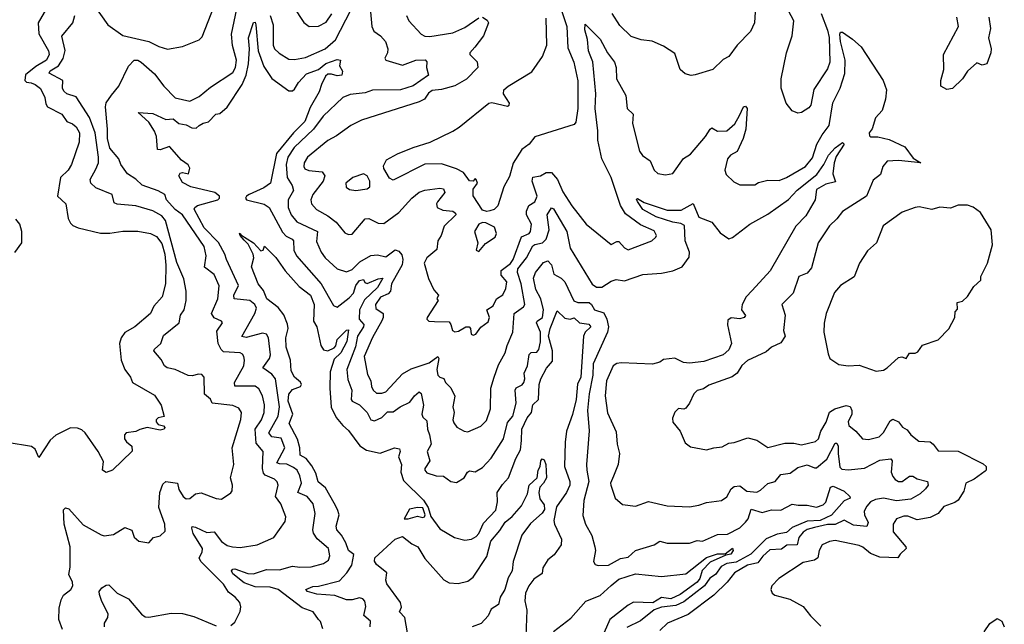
# Model space of a CAD drawing. Extents: x 1690054 to 1842981, y 782881 to 914114.
# Tile 328 of 656: x 1728112 to 1733393, y 890949 to 894192. Entities that reach past the tile are written whole.
import ezdxf

# ---------------------------------------------------------------- set-up
doc = ezdxf.new("R2010")
doc.units = 0

msp = doc.modelspace()

# ---------------------------------------------------------------- linework, layer by layer
at = {"layer": '0CON10XD'}
for points in [[(1728318.2, 894361.8), (1728210, 894175), (1728215, 894116.9), (1728265.9, 894025), (1728269.2, 894005), (1728255, 893974.2), (1728198.5, 893941.5), (1728143.4, 893896.6), (1728138.9, 893865), (1728147.6, 893857.6), (1728173.4, 893853.4), (1728195.6, 893845), (1728223, 893823), (1728246.7, 893775), (1728251.2, 893741.2), (1728260.5, 893725), (1728338.1, 893685), (1728365.4, 893645.4), (1728395, 893634), (1728415, 893617.9), (1728433.3, 893585), (1728430, 893535), (1728389.6, 893415), (1728371.5, 893385), (1728331.1, 893345), (1728313.8, 893245), (1728359.2, 893205), (1728372.5, 893125), (1728385, 893100), (1728397.3, 893087.3), (1728425.6, 893075.6), (1728545, 893046.4), (1728595, 893047.3), (1728665, 893058.2), (1728745, 893057.7), (1728813.8, 893045), (1728845, 893029.1), (1728875, 892991.4), (1728889.7, 892935), (1728895.9, 892875), (1728894.6, 892774.6), (1728876.5, 892705), (1728830.6, 892655), (1728813.8, 892615), (1728728.6, 892545), (1728676.4, 892513.6), (1728655.4, 892485), (1728646.9, 892455), (1728655.6, 892365), (1728676.2, 892315), (1728706.7, 892275), (1728716.4, 892246.4), (1728835, 892178), (1728870, 892125), (1728887, 892063), (1728853.9, 892056.1), (1728843.3, 892045), (1728843.3, 892035), (1728855, 892020), (1728883, 892013), (1728890, 892005), (1728887.5, 891995), (1728865, 891990), (1728795, 892004), (1728755.9, 891994.1), (1728735, 891982), (1728683.3, 891975), (1728673.3, 891965), (1728673.6, 891943.6), (1728685, 891926.7), (1728714, 891905), (1728715, 891877.5), (1728610, 891775), (1728575, 891763.8), (1728556.1, 891776.1), (1728561.7, 891821.7), (1728533.3, 891875), (1728463.3, 891975), (1728445, 891992), (1728421.1, 892001.1), (1728385, 892003.1), (1728305, 891963.8), (1728275, 891936.7), (1728215, 891843.8), (1728195, 891888.8), (1728175, 891902.9), (1728045, 891923.8)], [(1732411.1, 894225), (1732445, 894135.7), (1732453.8, 894096.2), (1732457.3, 893965), (1732445, 893928.6), (1732371.9, 893818.1), (1732355, 893733.3), (1732345, 893720), (1732305, 893693.8), (1732285, 893690), (1732255, 893703.3), (1732223.3, 893745), (1732196.2, 893825), (1732196.2, 893875), (1732225.7, 894015), (1732255.6, 894105.6), (1732263.3, 894185), (1732205, 894298.8)], [(1728515, 894262.7), (1728584.8, 894164.8), (1728665, 894106.4), (1728805, 894074.6), (1728857.9, 894047.9), (1728905, 894034.5), (1728985, 894048.6), (1729075, 894083.8), (1729090.3, 894099.7), (1729155.6, 894265)], [(1729245, 890942.5), (1729265, 890960), (1729295, 891017.5), (1729297.7, 891042.3), (1729291.9, 891065), (1729267.1, 891095), (1729231, 891121), (1729205, 891163.8), (1729082.7, 891285), (1729074.5, 891305), (1729090.5, 891335), (1729093.1, 891355), (1729042.8, 891435), (1729035.3, 891464.7), (1729036.7, 891473.3), (1729055, 891469), (1729115, 891440.2), (1729155, 891444.4), (1729195, 891392.7), (1729225, 891371.8), (1729254.1, 891364.1), (1729295, 891360), (1729385, 891374.6), (1729475, 891414), (1729535, 891500), (1729539.6, 891525), (1729512.5, 891595), (1729484, 891635), (1729497.5, 891695), (1729493.2, 891713.2), (1729477.9, 891727.9), (1729429.3, 891749.3), (1729420.1, 891760.1), (1729414.7, 891785), (1729418, 891875), (1729381, 891921), (1729374.4, 891995), (1729409.1, 892045), (1729422.2, 892085), (1729425.2, 892125.2), (1729414.1, 892175), (1729395, 892211.9), (1729375, 892226.8), (1729265, 892225.8), (1729264.2, 892245), (1729313.3, 892335), (1729318.2, 892365), (1729314.5, 892385), (1729307.5, 892397.5), (1729293.8, 892405), (1729205, 892410.3), (1729192.1, 892422.1), (1729176.6, 892455), (1729169.3, 892520.7), (1729200, 892565), (1729195, 892575.6), (1729155, 892592.4), (1729141.2, 892615), (1729173.7, 892695), (1729182.3, 892765), (1729155.2, 892825.2), (1729103.2, 892865), (1729112.3, 892925), (1729100.4, 892975), (1728985, 893145.6), (1728945, 893172.9), (1728898.6, 893225), (1728890, 893255), (1728854.8, 893274.8), (1728768.5, 893305), (1728735, 893336.2), (1728690, 893365), (1728654.4, 893415), (1728643.2, 893445), (1728595, 893502.7), (1728582.1, 893555), (1728583.5, 893605), (1728571.4, 893725), (1728575, 893745.4), (1728605, 893787.6), (1728643.5, 893835), (1728695, 893941.8), (1728725, 893975.3), (1728745, 893975.3), (1728762.5, 893965), (1728835, 893901.8), (1728884.7, 893834.7), (1728945, 893772.5), (1729025, 893755.5), (1729075, 893779.1), (1729135, 893830), (1729255, 893908.2), (1729269.5, 893935), (1729275.2, 893975), (1729254.1, 894054.1), (1729247.6, 894115), (1729283.3, 894285)], [(1729580.1, 894260.1), (1729636.3, 894176.3), (1729665, 894155.8), (1729715, 894156.4), (1729755, 894178.5), (1729785.7, 894224.3)], [(1731008.6, 894268.6), (1731046.5, 894155), (1731051.2, 894041.2), (1731084.6, 893965), (1731105.4, 893864.6), (1731105.3, 893715), (1731095, 893642.5), (1731085, 893630), (1730875.8, 893564.2), (1730843.8, 893525), (1730805, 893496), (1730757.8, 893422.2), (1730738.7, 893351.3), (1730708.2, 893295), (1730676.7, 893193.3), (1730657, 893173), (1730634.1, 893165.9), (1730616.9, 893163.1), (1730595, 893170), (1730545, 893247.5), (1730545, 893282.5), (1730566.7, 893315), (1730560, 893335), (1730555, 893340), (1730543.9, 893326.1), (1730525, 893327.8), (1730491.5, 893371.5), (1730455, 893392.2), (1730375, 893419.6), (1730285, 893416.2), (1730115, 893331.9), (1730095, 893342.2), (1730065, 893393.1), (1730062.5, 893407.5), (1730079.4, 893440.6), (1730137.4, 893472.6), (1730222.9, 893507.1), (1730313.8, 893535), (1730435, 893593.8), (1730468.5, 893615), (1730627.5, 893745), (1730645, 893748.4), (1730728.3, 893728.3), (1730737.3, 893732.7), (1730739.2, 893745), (1730706.4, 893795), (1730708.6, 893815), (1730732, 893835), (1730858, 893912), (1730916, 893995), (1730940, 894055), (1730935, 894200)], [(1728341.5, 890921.5), (1728322.5, 890975), (1728322.7, 891035), (1728335, 891080), (1728347.5, 891105), (1728385.8, 891135), (1728397.5, 891155), (1728394.2, 891175), (1728374.5, 891215), (1728382.2, 891255), (1728382.9, 891365), (1728350.7, 891485), (1728347.4, 891562.6), (1728357, 891573), (1728375, 891568.9), (1728452, 891482), (1728548, 891428), (1728565, 891423.3), (1728615, 891430.5), (1728675, 891467.5), (1728712.9, 891452.9), (1728725.6, 891415.6), (1728750, 891395), (1728803.8, 891386.2), (1728830, 891415), (1728865, 891422.5), (1728891.2, 891448.8), (1728890, 891485), (1728858.9, 891575), (1728863.6, 891655), (1728879.9, 891700.1), (1728895, 891714.6), (1728958.9, 891705), (1728965, 891672.5), (1728989.2, 891635), (1729005, 891622.2), (1729025, 891624.2), (1729055, 891648.6), (1729085, 891654.2), (1729165, 891622.9), (1729195, 891620), (1729245, 891653.8), (1729251.2, 891665), (1729253.8, 891695), (1729242.2, 891735), (1729260, 891805), (1729252.2, 891895), (1729297.3, 892047.3), (1729301.5, 892085), (1729287.6, 892107.6), (1729255, 892122.1), (1729144.6, 892134.6), (1729135, 892156.2), (1729103.5, 892183.5), (1729102, 892275), (1729088.1, 892288.1), (1729070.1, 892289.9), (1729037.7, 892282.3), (1729015, 892283.9), (1728945, 892315.5), (1728902.2, 892325), (1728888.9, 892335), (1728869.8, 892369.8), (1728832, 892415), (1728834.2, 892425), (1728868.2, 892455), (1728883, 892497), (1728967.1, 892565), (1728975, 892607.5), (1728994.7, 892635.3), (1729005.2, 892685), (1729005.2, 892735.2), (1728991.6, 892801.6), (1728955, 892888.9), (1728893.9, 893113.9), (1728875, 893139.4), (1728825, 893166.9), (1728735, 893193.1), (1728635, 893202.5), (1728618.8, 893208.8), (1728608.6, 893255), (1728519.6, 893289.6), (1728492.5, 893315), (1728490, 893335), (1728519.5, 893389.5), (1728533.7, 893425), (1728535.2, 893455), (1728515.8, 893585), (1728486.9, 893666.9), (1728415, 893777.6), (1728364.8, 893794.8), (1728347.9, 893807.9), (1728341.8, 893825), (1728343.8, 893865), (1728269.7, 893905), (1728275, 893918.5), (1728320, 893945), (1728345.7, 893984.3), (1728356.3, 894026.3), (1728336.9, 894103.1), (1728396.5, 894175), (1728407.1, 894215)], [(1729454.7, 894215), (1729472.2, 894165), (1729470.7, 894055), (1729478.2, 894035), (1729503.1, 894013.1), (1729555, 893981), (1729585, 893979.1), (1729645, 893988.6), (1729750.3, 894035), (1729805.5, 894084.5), (1729887.2, 894242.8)], [(1729993, 894235), (1730000.3, 894155), (1730010.8, 894130.8), (1730047.1, 894105), (1730074.4, 894074.4), (1730085.6, 894035), (1730084.2, 894015), (1730071.2, 893985), (1730076.2, 893975), (1730165, 893948.5), (1730236.7, 893975), (1730287.2, 893977.2), (1730296.4, 893966.4), (1730293.3, 893935), (1730304.4, 893895), (1730222.2, 893837.8), (1730155, 893815.2), (1730005, 893813.3), (1729965, 893798.9), (1729885, 893791.5), (1729845, 893774.5), (1729740, 893675), (1729687.5, 893605), (1729583.7, 893506.3), (1729550.5, 893455), (1729541, 893415), (1729546.3, 893346.3), (1729572.4, 893302.4), (1729580.4, 893275), (1729551, 893225), (1729551.9, 893185), (1729568.6, 893145), (1729598.5, 893108.5), (1729709.6, 893055), (1729703, 893003), (1729728.5, 892945), (1729750.9, 892915), (1729815, 892855.5), (1729865, 892839.7), (1729895, 892851.6), (1729936.8, 892893.2), (1729995, 892926.4), (1730031, 892931), (1730075, 892920.4), (1730125, 892956.6), (1730145, 892950.3), (1730161, 892931), (1730167.6, 892905), (1730163.8, 892876.2), (1730105.5, 892775), (1730101.4, 892735), (1730088.5, 892721.5), (1730046.6, 892703.4), (1730020.3, 892665), (1730022, 892642), (1730060.5, 892615), (1730061.5, 892595), (1730053.9, 892576.1), (1730003.5, 892486.5), (1729959.8, 892385), (1729978.1, 892288.1), (1729994.5, 892255), (1729998.6, 892225), (1730008, 892205), (1730025, 892188.8), (1730055, 892188), (1730075, 892195.8), (1730165, 892292.4), (1730211.8, 892318.2), (1730309, 892351), (1730355, 892385.7), (1730359.4, 892375), (1730348.7, 892315), (1730354.6, 892285), (1730365, 892273.5), (1730387.5, 892267.5), (1730395.7, 892245), (1730425, 892217.5), (1730445, 892172.5), (1730434.5, 892115), (1730442.5, 892085), (1730435.5, 892045), (1730439.6, 892029.6), (1730456.2, 892006.2), (1730495, 891984), (1730515, 891980.8), (1730585, 892011.1), (1730615, 892042), (1730637.7, 892105), (1730639.6, 892215), (1730656, 892274), (1730679.9, 892340.1), (1730715.6, 892405), (1730726.1, 892445), (1730757.3, 892515), (1730764.7, 892615), (1730815, 892652.2), (1730820.8, 892665), (1730801.7, 892775), (1730781.2, 892835), (1730783.4, 892855), (1730829.5, 892915), (1730865, 892978.3), (1730875, 892986.1), (1730916.8, 892995), (1730935.8, 893015), (1730951.6, 893065), (1730941.8, 893145), (1730965, 893182.9), (1730975, 893176.7), (1731045.7, 893055.7), (1731065, 892967.1), (1731182.9, 892772.9), (1731205, 892757.8), (1731235, 892757.3), (1731285, 892790), (1731311.1, 892798.9), (1731355, 892792), (1731455, 892825.9), (1731555, 892832.2), (1731615, 892844.2), (1731665, 892866.8), (1731702.5, 892917.5), (1731704, 892945), (1731681, 893005), (1731678.1, 893088.1), (1731658.9, 893098.9), (1731615, 893105.3), (1731525.7, 893135), (1731455, 893174.6), (1731425, 893216.7), (1731420.5, 893229.5), (1731425, 893233.3), (1731461.4, 893211.4), (1731585, 893170.9), (1731659.4, 893170.6), (1731725, 893206.2), (1731755, 893133.3), (1731825.2, 893105.2), (1731869.4, 893049.4), (1731915, 893017.1), (1731935, 893022.9), (1732028.2, 893095), (1732125, 893148.8), (1732235, 893227.3), (1732282.5, 893277.5), (1732387.7, 893362.3), (1732425.7, 893414.3), (1732450.3, 893465), (1732485, 893504.5), (1732525, 893534), (1732534, 893525), (1732491.2, 893458.8), (1732480, 893425), (1732473.8, 893365), (1732487.8, 893322.2), (1732435, 893309.1), (1732385, 893280.8), (1732378.1, 893225), (1732329.3, 893140.7), (1732274.5, 893085), (1732136.9, 892845), (1732040.5, 892739.5), (1732007.9, 892705), (1731986.4, 892665), (1731983.8, 892635), (1732004.3, 892605), (1731997.5, 892595), (1731975, 892586.8), (1731927.9, 892592.1), (1731910.5, 892579.5), (1731908.9, 892555), (1731930.3, 892455), (1731915, 892421.5), (1731885, 892394.7), (1731781.8, 892358.2), (1731705, 892348.8), (1731672.7, 892352.7), (1731625, 892375.6), (1731565, 892368.9), (1731545, 892355.7), (1731505.7, 892344.3), (1731337.9, 892352.1), (1731315, 892347.5), (1731294.3, 892335), (1731260, 892255), (1731251.6, 892175), (1731265, 892083.8), (1731311.8, 891981.8), (1731316.7, 891915), (1731328.6, 891865), (1731321.9, 891805), (1731296.2, 891743.8), (1731280, 891705), (1731282.5, 891695), (1731306, 891625), (1731345, 891591.2), (1731415, 891582.9), (1731485, 891607.1), (1731585, 891583.6), (1731705, 891578.5), (1731755, 891586.9), (1731795, 891601.9), (1731877, 891613), (1731905, 891632), (1731928, 891675), (1731945, 891688.2), (1731975, 891691.5), (1732012.2, 891662.2), (1732065, 891658), (1732085, 891667.3), (1732125, 891703.3), (1732164.6, 891715.4), (1732195, 891751.8), (1732245, 891759.3), (1732285, 891789.8), (1732335, 891804), (1732375, 891787.3), (1732385, 891788.8), (1732441, 891835), (1732485, 891920), (1732495, 891920.9), (1732502.6, 891905), (1732501.2, 891865), (1732510.7, 891790.7), (1732521.6, 891781.6), (1732555, 891777.7), (1732643.3, 891786.7), (1732725, 891828.6), (1732785, 891835.6), (1732791.5, 891825), (1732786.8, 891765), (1732795, 891740.6), (1732807.9, 891725), (1732825, 891714.7), (1732845, 891713.9), (1732885, 891743.4), (1732903.1, 891743.1), (1732925, 891729.3), (1732981.2, 891715), (1732985.6, 891695), (1732971.1, 891675), (1732941.4, 891648.6), (1732891, 891619), (1732815, 891610.6), (1732745, 891624.8), (1732701.8, 891618.2), (1732675, 891605.9), (1732655, 891582.5), (1732642.2, 891555), (1732642.7, 891535), (1732663.5, 891495), (1732655, 891473.4), (1732585, 891480.4), (1732535, 891506.4), (1732485, 891484.2), (1732445, 891484.5), (1732375, 891468.6), (1732335, 891456.9), (1732315, 891442.3), (1732290.2, 891415), (1732282.9, 891375), (1732227.4, 891372.6), (1732197.5, 891352.5), (1732135, 891347.7), (1732097.8, 891315), (1732071.9, 891278.1), (1732015, 891266), (1731945.5, 891224.5), (1731905.8, 891174.2), (1731834.5, 891105.5), (1731698.2, 891001.8), (1731586.9, 890955), (1731545.6, 890915)], [(1730595, 894205.4), (1730619.7, 894189.7), (1730626.2, 894175), (1730599.2, 894105), (1730553.8, 894045), (1730526.9, 894015), (1730525.8, 894005), (1730565.2, 893965.2), (1730568.5, 893935), (1730507.5, 893872.5), (1730445, 893837), (1730375, 893818.4), (1730325, 893812.9), (1730305, 893798.7), (1730283.7, 893766.3), (1730255, 893750.9), (1729945, 893653.8), (1729887.5, 893625), (1729811.7, 893568.3), (1729765, 893543.1), (1729655.4, 893455), (1729638.2, 893425), (1729636.2, 893405), (1729641.7, 893391.7), (1729662.3, 893382.3), (1729735, 893375.4), (1729748.5, 893355), (1729740, 893325), (1729684, 893255), (1729673.8, 893225), (1729677.7, 893205), (1729703.4, 893173.4), (1729765, 893139.6)], [(1730186.5, 894215), (1730198.9, 894185), (1730264.6, 894114.6), (1730285, 894103.8), (1730311.3, 894101.3), (1730435, 894122), (1730499, 894151), (1730575, 894202.7)], [(1732056.7, 894235), (1732053.5, 894175), (1732032.2, 894127.8), (1731960, 894055), (1731916, 893995), (1731885, 893978.8), (1731830, 893925), (1731734.3, 893895.7), (1731713, 893893), (1731680.9, 893900.9), (1731654.3, 893924.3), (1731625, 894011.2), (1731565, 894050), (1731505, 894076.5), (1731445, 894084.5), (1731391.7, 894101.7), (1731331.5, 894161.5), (1731290, 894225)], [(1733309.4, 894205), (1733318.9, 894145), (1733307.8, 894095), (1733322, 894035), (1733321.2, 894015), (1733300, 893955), (1733275, 893947.5), (1733245, 893960), (1733195, 893916.7), (1733168.8, 893875), (1733115, 893822.5), (1733085, 893817.5), (1733052.5, 893835), (1733053.3, 893865), (1733068.8, 893925), (1733067.5, 894005), (1733147.1, 894155), (1733138.9, 894205)], [(1729738.6, 890925), (1729725, 890963.3), (1729714.2, 890974.2), (1729686, 891015), (1729627.3, 891037.3), (1729497.5, 891135), (1729455, 891148), (1729375, 891149.5), (1729315, 891171.6), (1729255, 891220.2), (1729247, 891235), (1729254.9, 891245.1), (1729265, 891245.7), (1729335, 891221.9), (1729365, 891219.3), (1729435, 891242.9), (1729505, 891240.7), (1729575, 891261.3), (1729615, 891254.8), (1729675, 891257.6), (1729741.4, 891275), (1729767.5, 891292.5), (1729774.7, 891315.3), (1729768, 891355), (1729707.4, 891407.4), (1729687.3, 891437.3), (1729684.6, 891455), (1729696.7, 891543.3), (1729685.4, 891595), (1729654.5, 891635), (1729603.8, 891655), (1729623.2, 891705), (1729614.1, 891745), (1729599.7, 891775), (1729580.6, 891790.6), (1729545, 891807), (1729505, 891809), (1729491.9, 891815), (1729534.3, 891895), (1729515, 891946.8), (1729463.5, 891953.5), (1729448.7, 891975), (1729497.9, 892065), (1729505.2, 892115), (1729483.3, 892265), (1729465, 892289.7), (1729416.4, 892325), (1729450.8, 892375), (1729456.9, 892395), (1729446.9, 892485), (1729434.7, 892504.7), (1729415, 892510.7), (1729326.5, 892486.5), (1729303, 892493), (1729372.7, 892615), (1729381.2, 892645), (1729373.5, 892665), (1729345.8, 892685), (1729261.5, 892695), (1729260.5, 892715), (1729285.2, 892765.2), (1729221.5, 892905), (1729211.8, 892935), (1729177.6, 892997.6), (1729102, 893075), (1729047.4, 893175), (1729050.6, 893185), (1729065.5, 893195), (1729173.8, 893225), (1729183.3, 893235), (1729183.3, 893245), (1729158, 893265), (1729030, 893295), (1728985, 893318.6), (1728966, 893355), (1728972.2, 893367.8), (1728985, 893372.5), (1729017.5, 893365), (1729023.8, 893395), (1729015, 893413.3), (1728979.3, 893439.3), (1728915, 893511.5), (1728865, 893493.1), (1728851.5, 893495), (1728845.2, 893565.2), (1728835, 893594.5), (1728805, 893642.7), (1728747.5, 893695), (1728825, 893687.9), (1728895, 893656.2), (1728935, 893660), (1728965.8, 893635.8), (1729005, 893627.5), (1729035, 893611.6), (1729059.2, 893610.8), (1729075, 893623.8), (1729095, 893637.5), (1729125, 893643.3), (1729163.8, 893685), (1729185, 893689.2), (1729225, 893722.5), (1729305, 893844.7), (1729325.9, 893894.1), (1729339.6, 893955), (1729344.8, 894035), (1729338.7, 894095), (1729365, 894177.5), (1729375, 894178), (1729378.2, 894165), (1729390.7, 894025), (1729421.3, 893941.3), (1729465, 893875.7), (1729555, 893810), (1729575, 893810.6), (1729585, 893818.5), (1729607.6, 893855), (1729649.3, 893900.7), (1729714.4, 893925.6), (1729753.8, 893956.2), (1729815, 893978.2), (1729832.5, 893975), (1729826.5, 893945), (1729842.6, 893915), (1729839.1, 893895), (1729815, 893890.6), (1729785, 893900.4), (1729765, 893899.2), (1729751.4, 893888.6), (1729730.5, 893845), (1729717.9, 893805), (1729669.9, 893720.1), (1729641, 893645), (1729579.9, 893585), (1729489.4, 893475), (1729456.2, 893315), (1729420.8, 893289.2), (1729343.3, 893255), (1729327.5, 893245), (1729323.3, 893235), (1729327.5, 893225), (1729422.6, 893202.6), (1729450, 893185), (1729521.6, 893051.6), (1729540.8, 893030.8), (1729573.3, 893015), (1729581.3, 893005), (1729582.2, 892955), (1729596.1, 892925), (1729728.2, 892775), (1729795, 892659.2), (1729815, 892650.6), (1729879.5, 892700.5), (1729903, 892725), (1729915, 892766.9), (1729935, 892793.6), (1729955, 892798.1), (1729962.9, 892782.9), (1729975, 892776), (1730035, 892802.7), (1730060, 892805), (1730031, 892755), (1729961.6, 892688.4), (1729934.8, 892635), (1729932.7, 892585), (1729957, 892557), (1729956.4, 892545), (1729924.6, 892495), (1729912.2, 892437.8), (1729866.7, 892315), (1729872.2, 892262.2), (1729894.1, 892205), (1729890, 892155), (1729894.5, 892145), (1729935, 892126), (1729976.2, 892085), (1729995.6, 892045.6), (1730015, 892040), (1730055, 892058.6), (1730085, 892088), (1730115, 892088.6), (1730152.9, 892115), (1730205, 892140), (1730229.2, 892175), (1730255, 892196), (1730265, 892186.2), (1730277.9, 892125), (1730268.8, 892075), (1730275, 892059.4), (1730295, 892040.8), (1730298.8, 891995), (1730310.5, 891965), (1730318, 891915), (1730298, 891875), (1730312.1, 891825), (1730284.5, 891785), (1730284.4, 891775), (1730295, 891761.4), (1730345, 891745.6), (1730385, 891742.7), (1730424.6, 891714.6), (1730455, 891708.9), (1730496.4, 891733.6), (1730514.5, 891765), (1730525, 891772.1), (1730555, 891766.7), (1730595, 891788.9), (1730639.8, 891840.2), (1730706.3, 891943.7), (1730728.3, 892031.7), (1730756.8, 892065), (1730775.2, 892135), (1730769.4, 892205), (1730775, 892216.9), (1730806.7, 892233.3), (1730816.2, 892245), (1730820.8, 892265), (1730816.9, 892295), (1730834.7, 892335), (1730844.4, 892395.6), (1730855, 892406.5), (1730885, 892409.2), (1730896.5, 892423.5), (1730905.5, 892464.5), (1730906.1, 892515), (1730883.8, 892565), (1730888.1, 892575), (1730915.2, 892595), (1730920.6, 892635), (1730907.3, 892695), (1730881.1, 892745), (1730867.6, 892805), (1730878.1, 892835), (1730920.8, 892889.2), (1730945, 892898.4), (1730965, 892877.7), (1730976.7, 892826.7), (1731015.9, 892805.9), (1731035.8, 892785.8), (1731083.4, 892683.4), (1731105, 892675.2), (1731166.2, 892675), (1731178.9, 892665), (1731194.8, 892634.8), (1731245, 892618.9), (1731261.8, 892585), (1731269.6, 892545), (1731264.8, 892515), (1731187.6, 892345), (1731185.2, 892285), (1731165.6, 892185), (1731158.1, 892095), (1731166.6, 891986.6), (1731151.6, 891805), (1731154.7, 891775.3), (1731164.8, 891715), (1731138, 891612), (1731132.7, 891532.7), (1731146, 891486), (1731180, 891425), (1731197.1, 891365), (1731200, 891345), (1731188.8, 891285), (1731198.8, 891268.8), (1731214.2, 891264.2), (1731270, 891265), (1731335, 891301.1), (1731375, 891308.9), (1731415, 891345.4), (1731515, 891374.6), (1731545, 891394.5), (1731585, 891383.6), (1731705, 891383.1), (1731745, 891397.8), (1731775, 891395.4), (1731855, 891431.2), (1731907.7, 891432.3), (1731975, 891466.5), (1732005, 891496.1), (1732019, 891515), (1732035, 891566.4), (1732095, 891548), (1732145, 891562.3), (1732195, 891560.5), (1732255, 891592.5), (1732287.7, 891587.7), (1732335, 891588.5), (1732385, 891577.4), (1732421.3, 891588.7), (1732436.1, 891603.9), (1732461, 891685), (1732475, 891689.8), (1732535, 891663.1), (1732564.4, 891635), (1732567.1, 891625), (1732535, 891610.9), (1732466.1, 891533.9), (1732405, 891504.8), (1732335, 891502.2), (1732255, 891468), (1732225, 891440.6), (1732175, 891431.4), (1732115, 891407.6), (1732034.4, 891325.6), (1731955, 891282.1), (1731905, 891274.1), (1731875, 891258), (1731843.4, 891216.6), (1731813.8, 891196.2), (1731784.9, 891155.1), (1731675, 891069.9), (1731631.1, 891048.9), (1731555, 891041.3), (1731515, 891025.4), (1731442.4, 890967.6), (1731368.9, 890931.1)], [(1729765, 893139.6), (1729808.9, 893105), (1729855, 893049.2), (1729875, 893039.2), (1729895, 893041.4), (1729965, 893123.2), (1729985, 893125.3), (1730035, 893099.6), (1730065, 893099.5), (1730145, 893157.1), (1730215, 893234.7), (1730255, 893266.8), (1730285, 893278.2), (1730365, 893287.8), (1730385, 893284.5), (1730392.5, 893265), (1730352.5, 893215), (1730347.5, 893205), (1730350.6, 893185), (1730381, 893171), (1730434.2, 893164.2), (1730448.9, 893155), (1730451.8, 893145), (1730388.2, 893085), (1730372.2, 893035), (1730353.8, 893005), (1730350, 892960), (1730295.5, 892915), (1730281.4, 892885), (1730303.8, 892803.8), (1730333.1, 892743.1), (1730357.5, 892715), (1730350, 892695), (1730356.2, 892685), (1730296.9, 892595), (1730296, 892585), (1730305.6, 892575.6), (1730337.1, 892572.9), (1730415, 892570.8), (1730425, 892556.7), (1730432.9, 892525), (1730445, 892517.9), (1730465, 892520.9), (1730505, 892544.3), (1730522.5, 892545), (1730530.6, 892535), (1730533.5, 892505), (1730545, 892499.4), (1730558.6, 892505), (1730585, 892543.1), (1730625, 892571.9), (1730631.1, 892595), (1730618.1, 892635), (1730652.3, 892657.7), (1730669.5, 892695), (1730703.6, 892716.4), (1730719.3, 892750.7), (1730724.1, 892785), (1730695, 892822), (1730693.9, 892846.1), (1730745, 892884.8), (1730759.5, 892905), (1730803.4, 893026.6), (1730844.3, 893045), (1730852.5, 893055), (1730857.7, 893095), (1730830.5, 893145), (1730831, 893165), (1730843.3, 893195), (1730875.8, 893215), (1730887, 893245), (1730861.4, 893325), (1730863.6, 893346.4), (1730905.7, 893354.3), (1730935, 893371.8), (1730965, 893371.5), (1730995.6, 893335.6), (1731025, 893269.4), (1731073.1, 893193.1), (1731150, 893095), (1731285, 892985.8), (1731315, 893002.9), (1731325, 893001.9), (1731355, 892967.5), (1731375, 892956.9), (1731502, 893005), (1731524.4, 893025), (1731527.5, 893035), (1731515, 893058.5), (1731441, 893091), (1731360.9, 893150.9), (1731334, 893195), (1731285, 893345.6), (1731233.8, 893445), (1731212, 893545), (1731212.4, 893595), (1731198.7, 893715), (1731202.6, 893795), (1731186.3, 893966.3), (1731172.3, 894002.3), (1731163.2, 894025), (1731157.6, 894085), (1731143.2, 894136.8), (1731145, 894168.8), (1731225, 894086.7), (1731264.7, 894014.7), (1731301.9, 893965), (1731311.9, 893935), (1731313.8, 893875), (1731363.6, 893785), (1731370.9, 893715), (1731401.9, 893685), (1731399.6, 893635), (1731436.7, 893486.7), (1731452.7, 893462.7), (1731494.2, 893435), (1731514.2, 893385), (1731535, 893367.5), (1731575, 893360), (1731615, 893367.5), (1731672.4, 893447.6), (1731710.1, 893469.9), (1731790, 893565), (1731815, 893604.3), (1731825, 893611.4), (1731855, 893594.5), (1731905, 893596.2), (1731947.1, 893632.9), (1731972.2, 893677.8), (1731995, 893723.8), (1732005, 893728.8), (1732014, 893715), (1732007.2, 893605), (1731992, 893555), (1731960.4, 893485), (1731925, 893465.4), (1731909.2, 893445), (1731893.5, 893385), (1731901.7, 893361.7), (1731942.1, 893322.1), (1731975, 893306.7), (1732055, 893306.2), (1732075, 893318), (1732125, 893331.4), (1732185, 893328.8), (1732225, 893344.7), (1732326.8, 893405), (1732365, 893451.2), (1732388.3, 893525), (1732416.5, 893575), (1732454.3, 893625), (1732473.2, 893746.8), (1732513.2, 893825), (1732537.3, 893902.7), (1732538.9, 893975), (1732514.3, 894075.7), (1732510.3, 894115), (1732514.4, 894125), (1732525, 894124.5), (1732578.4, 894088.4), (1732626, 894046), (1732743.8, 893865), (1732761.8, 893815), (1732756.1, 893765), (1732737.9, 893705), (1732703.1, 893665), (1732684.3, 893605.7), (1732668.8, 893585), (1732669.3, 893569.3), (1732675, 893563.8), (1732715, 893564.2), (1732775, 893550), (1732859.5, 893509.5), (1732905, 893450), (1732946.2, 893425), (1732825, 893436.7), (1732765, 893432.7), (1732741.2, 893405), (1732728.3, 893361.7), (1732689.6, 893330.4), (1732654.1, 893245), (1732525, 893163.3), (1732495, 893122.9), (1732454.6, 893085.4), (1732394.6, 892995), (1732358.7, 892861.3), (1732335, 892832), (1732291.4, 892815), (1732260.6, 892725), (1732200, 892665), (1732217.3, 892607.3), (1732208.1, 892525), (1732217.1, 892495), (1732195, 892459.2), (1732145, 892435.6), (1732115, 892410.6), (1732015, 892363.4), (1731985, 892337.1), (1731960, 892295), (1731934.1, 892275.9), (1731808.1, 892231.9), (1731779.1, 892210.9), (1731745, 892203.4), (1731728, 892185), (1731705.2, 892134.8), (1731685, 892108), (1731675, 892103.3), (1731645, 892106.2), (1731625, 892086.7), (1731612.9, 892055), (1731615, 892032.5), (1731654.1, 891984.1), (1731682.1, 891922.1), (1731710.4, 891900.4), (1731795, 891883.8), (1731834.5, 891895.5), (1731879.8, 891900.2), (1731915, 891920.8), (1731945, 891924.4), (1732018.3, 891948.3), (1732065, 891935.7), (1732125, 891896.9), (1732215, 891920.4), (1732265, 891920.9), (1732305, 891911.1), (1732380.7, 891929.3), (1732396.5, 891943.5), (1732408.4, 891985), (1732437.4, 892032.6), (1732455, 892086.4), (1732484.8, 892105.2), (1732545, 892123.1), (1732566.5, 892116.5), (1732576.1, 892095), (1732574.6, 892075), (1732556.2, 892035), (1732559.5, 892015), (1732597.5, 891985), (1732633.2, 891943.2), (1732665, 891940.6), (1732722.5, 891955), (1732745, 891976.9), (1732780, 892040), (1732795, 892049.5), (1732825, 892035.4), (1732846.6, 892006.6), (1732871.7, 891991.7), (1732892.2, 891965), (1732935, 891930.6), (1732995, 891928.1), (1733011.4, 891915), (1733038.3, 891878.3), (1733145, 891878.2), (1733279.7, 891809.7), (1733296, 891795), (1733296.2, 891775), (1733290.5, 891769.5), (1733232.1, 891727.9), (1733186, 891705), (1733176.6, 891663.4), (1733146, 891614), (1733128.2, 891601.8), (1733068.8, 891581.2), (1733037.8, 891542.2), (1732995, 891520.9), (1732925, 891509.6), (1732875, 891528.2), (1732855, 891529.5), (1732815.6, 891514.4), (1732797.5, 891485), (1732797.8, 891445), (1732865.7, 891365), (1732867.5, 891355), (1732833.8, 891325), (1732822.5, 891305), (1732725, 891309.6), (1732675, 891329.1), (1732635, 891362.3), (1732615, 891371.5), (1732485, 891398.2), (1732455, 891393.5), (1732415.4, 891374.6), (1732399.4, 891345), (1732392.5, 891305), (1732375, 891292.7), (1732315, 891279.5), (1732183.8, 891195), (1732146.7, 891155), (1732140, 891135), (1732147.5, 891115), (1732162.5, 891105), (1732243, 891083), (1732314.5, 891044.5), (1732353.6, 890993.6), (1732408.3, 890938.3)], [(1729915, 893275.6), (1729975, 893284.5), (1729989.5, 893295), (1729989.4, 893325), (1729975, 893354.4), (1729955.4, 893365.4), (1729897.8, 893345), (1729861.5, 893315), (1729863.4, 893293.4), (1729881.5, 893281.5), (1729915, 893275.6)], [(1732706.4, 892306.4), (1732745, 892312.5), (1732765, 892323.8), (1732825, 892380), (1732843, 892383), (1732865.9, 892374.1), (1732885, 892402.5), (1732915, 892403.3), (1732930, 892410), (1732953.9, 892446.1), (1733037.5, 892475), (1733096.4, 892533.6), (1733127.5, 892595), (1733130, 892625), (1733141.7, 892638.3), (1733140, 892675), (1733168.3, 892681.7), (1733195, 892706.7), (1733229.5, 892760.5), (1733267.5, 892795), (1733267.5, 892815), (1733303.3, 892885), (1733330, 892985), (1733323.3, 893065), (1733265, 893157.5), (1733225.9, 893185.9), (1733195, 893196.7), (1733145, 893196.7), (1733105, 893181.2), (1733046.4, 893186.4), (1733005, 893174), (1732937.3, 893187.3), (1732915, 893184), (1732845, 893159.2), (1732744.1, 893085.9), (1732707.5, 892995), (1732658.6, 892951.4), (1732616.7, 892886.7), (1732588.1, 892811.9), (1732513.8, 892766.2), (1732481.5, 892728.5), (1732438.1, 892615), (1732426.6, 892563.4), (1732425.6, 892515.6), (1732448.8, 892398.8), (1732456.7, 892375), (1732505, 892342), (1732555, 892335.8), (1732615, 892339.2), (1732706.4, 892306.4)], [(1728086.1, 892943.9), (1728122.5, 892995), (1728123.3, 893055), (1728112, 893095), (1728091.7, 893121.7)], [(1730575, 892948), (1730609.5, 892990.5), (1730662.5, 893025), (1730668.8, 893045), (1730659.3, 893079.3), (1730611.9, 893101.9), (1730595, 893104.4), (1730575, 893095.6), (1730550.8, 893055), (1730570, 892995), (1730560, 892955), (1730575, 892948)], [(1729991.6, 890935), (1729993.6, 890965), (1729958.1, 890995), (1729967.8, 891045), (1729962.2, 891072.2), (1729952.5, 891085), (1729935, 891091.2), (1729895, 891080.4), (1729865, 891080.7), (1729802.9, 891102.9), (1729705, 891110.3), (1729655, 891124.2), (1729646.5, 891135), (1729685, 891151.9), (1729715, 891153.1), (1729827.5, 891182.5), (1729867.1, 891225), (1729892.5, 891265), (1729903.8, 891323.8), (1729876.2, 891345), (1729861.9, 891385), (1729837.5, 891427.5), (1729813.3, 891455), (1729810, 891475), (1729824.7, 891535), (1729817.2, 891565), (1729797.8, 891597.8), (1729751.4, 891681.4), (1729712.6, 891712.6), (1729699.9, 891759.9), (1729678.6, 891798.6), (1729648.7, 891838.7), (1729616, 891856), (1729614.5, 891895), (1729602.2, 891942.2), (1729557.1, 892025), (1729577.7, 892075), (1729552.2, 892145), (1729555, 892182.5), (1729575, 892208.5), (1729617.5, 892225), (1729622.5, 892235), (1729617.7, 892247.7), (1729585, 892274), (1729567.6, 892307.6), (1729564.3, 892365), (1729541.4, 892435), (1729540, 892485), (1729552, 892535), (1729549.1, 892559.1), (1729528.3, 892608.3), (1729497.7, 892647.7), (1729437.9, 892695), (1729419.3, 892739.3), (1729391.2, 892775), (1729354.4, 892865.6), (1729367.8, 892915), (1729364.3, 892935), (1729337, 892987), (1729315, 893008.8), (1729293.8, 893035), (1729290, 893045), (1729295, 893046.2), (1729297.5, 893037.5), (1729365.6, 892995.6), (1729405, 892951.2), (1729417.5, 892955), (1729425, 892977.5), (1729485, 892915.5), (1729535.5, 892845.5), (1729611.2, 892761.2), (1729671.6, 892715), (1729691, 892665), (1729688.1, 892575), (1729705.2, 892545), (1729727.2, 892445), (1729741.8, 892421.8), (1729765, 892415.4), (1729798, 892432), (1729807.2, 892442.8), (1729815, 892475.9), (1729865, 892525.8), (1729875, 892527.5), (1729866.3, 892465), (1729834.4, 892405), (1729799.2, 892370.8), (1729777.3, 892302.7), (1729775.3, 892215.3), (1729782.7, 892112.7), (1729808.8, 892058.8), (1729844.5, 892015), (1729875, 891987.5), (1729936.6, 891906.6), (1729972.8, 891882.8), (1730045, 891867.3), (1730122.5, 891895), (1730149.3, 891889.3), (1730152.5, 891875), (1730143, 891847), (1730160, 891805), (1730156.8, 891765), (1730169.7, 891719.7), (1730276.9, 891615), (1730302, 891575), (1730317.4, 891527.4), (1730365, 891460.8), (1730444.5, 891414.5), (1730500.3, 891400.3), (1730535, 891406), (1730560.9, 891419.1), (1730575, 891436.2), (1730599.3, 891490.7), (1730665, 891560), (1730674.6, 891605.4), (1730673.3, 891655), (1730701.2, 891698.8), (1730734.1, 891735), (1730772.3, 891837.7), (1730798.4, 891885), (1730804, 891934), (1730805.9, 891995), (1730833.3, 892056.7), (1730856.6, 892085), (1730864.5, 892125.5), (1730895.2, 892155), (1730898.8, 892235), (1730907.9, 892265), (1730937.3, 892322.7), (1730969.6, 892360.4), (1730970.5, 892415), (1730948.8, 892495), (1730956.7, 892535), (1730995, 892630.8), (1731035, 892590.8), (1731064.1, 892585.9), (1731085, 892593.2), (1731115, 892566.6), (1731165, 892558.5), (1731175.6, 892545), (1731144.2, 892515), (1731135.6, 892495), (1731121.6, 892275), (1731104, 892236), (1731097.4, 892155), (1731076.8, 892073.2), (1731045.3, 891985), (1731037.2, 891925), (1731033.9, 891795), (1731062.1, 891715), (1731062.3, 891695), (1731045.3, 891655), (1730990.8, 891579.3), (1730977.3, 891505), (1730980.9, 891485), (1731017.5, 891405), (1731016.9, 891375), (1730978.2, 891321.8), (1730944.5, 891295), (1730917.9, 891252.1), (1730915, 891222), (1730869.1, 891190.9), (1730842.5, 891155), (1730824.5, 891115), (1730821.4, 891075), (1730831.5, 891025), (1730827.5, 890885)], [(1730192.6, 890902.6), (1730178.2, 890985), (1730148.6, 891015), (1730160, 891040), (1730154.6, 891065), (1730081.4, 891165), (1730076, 891185), (1730081.2, 891225), (1730025, 891270), (1730015, 891287.5), (1730015.8, 891305), (1730125.3, 891405), (1730165, 891420.4), (1730215, 891380.5), (1730248.1, 891365), (1730285, 891302), (1730386.8, 891186.8), (1730415, 891171.4), (1730463.3, 891166.7), (1730515, 891179.5), (1730545, 891201.9), (1730616.8, 891313.2), (1730639.3, 891395), (1730688, 891452), (1730715, 891496.4), (1730752.6, 891527.4), (1730802.9, 891585), (1730835, 891648.8), (1730845.4, 891695), (1730887.1, 891735), (1730893.1, 891775), (1730904.2, 891795.8), (1730906.2, 891825), (1730915, 891836.2), (1730925, 891831.2), (1730934.3, 891805), (1730936.7, 891735), (1730921.1, 891705), (1730902.2, 891685), (1730896.1, 891655), (1730902.5, 891622.5), (1730925, 891588.8), (1730926.5, 891565), (1730915, 891545.6), (1730850.9, 891489.1), (1730805, 891426.2), (1730758, 891285), (1730753.3, 891235), (1730732.6, 891197.4), (1730713.5, 891135), (1730689.2, 891095), (1730680.5, 891055), (1730641, 891029), (1730625, 890993.2), (1730587.7, 890952.3), (1730538.1, 890935)], [(1730195, 891513.6), (1730245, 891528.1), (1730275, 891521.2), (1730282.5, 891525), (1730286.2, 891535), (1730273.3, 891573.3), (1730245.8, 891575.8), (1730202.9, 891567.1), (1730173.8, 891515), (1730195, 891513.6)], [(1730975, 890910), (1731068.7, 890981.3), (1731147.9, 891072.1), (1731225, 891104), (1731285, 891156.1), (1731325, 891190.5), (1731415, 891219.1), (1731555, 891204.5), (1731685, 891219.6), (1731795, 891306.8), (1731855, 891326.4), (1731895, 891326.7), (1731935, 891356.5), (1731939.5, 891345), (1731925.6, 891325), (1731900, 891320), (1731815, 891281.9), (1731772.7, 891237.3), (1731759.8, 891195), (1731746, 891175), (1731655, 891108.4), (1731605, 891085.7), (1731555, 891091.5), (1731507, 891063), (1731405, 891067.3), (1731375, 891051.3), (1731277.5, 890975), (1731247.6, 890905)], [(1728566.6, 890935), (1728566.8, 890955), (1728584.5, 890985), (1728586.9, 891005), (1728551.5, 891071.5), (1728539.1, 891109.1), (1728538.4, 891125), (1728552.4, 891145), (1728575, 891159), (1728590.7, 891160.7), (1728634.8, 891114.8), (1728694.8, 891084.8), (1728765, 891002.2), (1728785, 890989.4), (1728805, 890986.9), (1728925, 891007.5), (1728985, 891006), (1729045, 890990), (1729165, 890940.8)], [(1733285, 890907.5), (1733315, 890952.5), (1733355, 890980), (1733379.2, 890965), (1733393.1, 890935)]]:
    msp.add_lwpolyline(points, dxfattribs=at)

doc.saveas('drawing.dxf')
